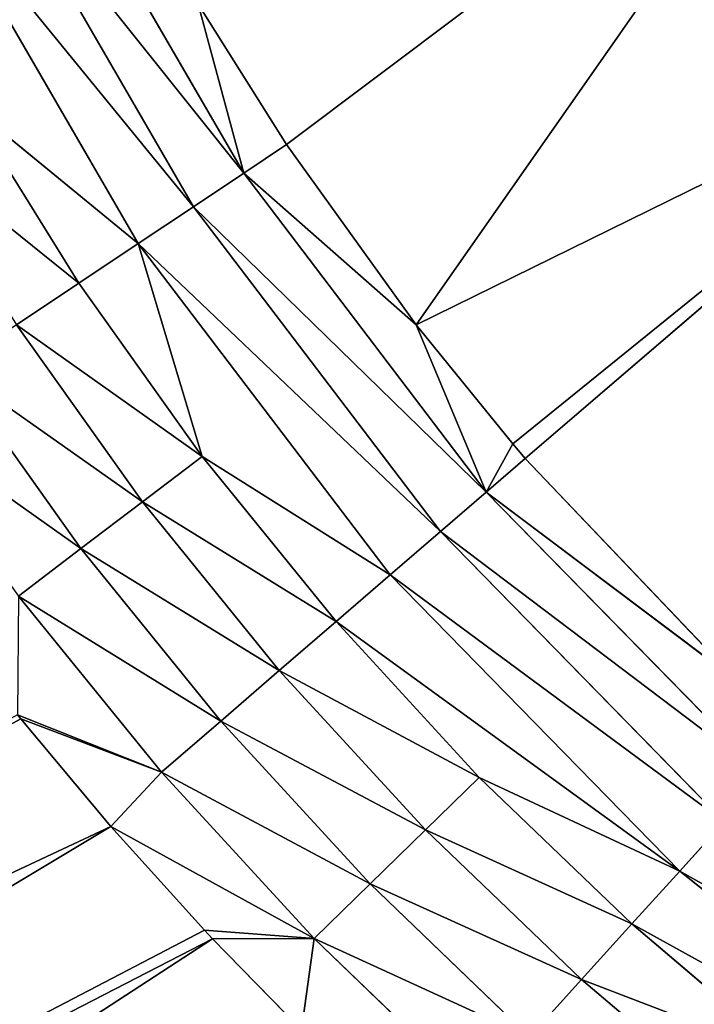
# Model space of a CAD drawing. Extents: x 0 to 500, y 0 to 390.
# Tile 560 of 656: x 230.63 to 235.15, y 182.46 to 189.07. Entities that reach past the tile are written whole.
import ezdxf

# ---------------------------------------------------------------- set-up
doc = ezdxf.new("R2010")
doc.units = 0
doc.header["$LTSCALE"] = 25.4
doc.layers.get('0').update_dxf_attribs({"linetype": 'CONTINUOUS'})

# ---------------------------------------------------------------- blocks, each defined once
blk = doc.blocks.new('ATLANTA505_-_S_STL')
at = {"color": 0}
for p, q in [((231.3894, 25.1363, 206.1957), (218.3142, 25.4082, 214.0369)), ((231.3894, 25.1363, 206.1957), (218.3142, 25.4082, 214.0369)), ((232.0708, 25.1373, 206.9477), (219.3915, 25.4106, 215.2069)), ((232.0708, 25.1373, 206.9477), (219.3915, 25.4106, 215.2069)), ((230.7625, 25.1359, 205.4458), (230.7854, 25.1359, 205.4743)), ((230.7625, 25.1359, 205.4458), (230.7854, 25.1359, 205.4743)), ((231.7284, 25.1055, 205.8323), (230.7701, 25.1049, 204.6502)), ((231.7284, 25.1055, 205.8323), (230.7701, 25.1049, 204.6502)), ((230.7701, 25.1049, 204.6502), (231.188, 25.0175, 204.3325)), ((230.7701, 25.1049, 204.6502), (231.188, 25.0175, 204.3325)), ((230.7854, 25.1359, 205.4743), (231.3894, 25.1363, 206.1957)), ((230.7854, 25.1359, 205.4743), (231.3894, 25.1363, 206.1957)), ((230.7854, 25.1359, 205.4743), (231.7284, 25.1055, 205.8323)), ((230.7854, 25.1359, 205.4743), (231.7284, 25.1055, 205.8323)), ((231.3894, 25.1363, 206.1957), (232.0175, 25.1372, 206.891)), ((231.3894, 25.1363, 206.1957), (232.0175, 25.1372, 206.891)), ((231.7284, 25.1055, 205.8323), (231.3894, 25.1363, 206.1957)), ((231.3894, 25.1363, 206.1957), (232.7527, 25.1072, 206.947)), ((231.3894, 25.1363, 206.1957), (232.7527, 25.1072, 206.947)), ((231.7284, 25.1055, 205.8323), (231.3894, 25.1363, 206.1957)), ((232.7527, 25.1072, 206.947), (231.7284, 25.1055, 205.8323)), ((232.7527, 25.1072, 206.947), (231.7284, 25.1055, 205.8323)), ((231.7284, 25.1055, 205.8323), (232.1257, 25.0181, 205.4892)), ((231.7284, 25.1055, 205.8323), (232.1257, 25.0181, 205.4892)), ((232.0175, 25.1372, 206.891), (232.0708, 25.1373, 206.9477)), ((232.0175, 25.1372, 206.891), (232.0708, 25.1373, 206.9477)), ((232.0175, 25.1372, 206.891), (232.7527, 25.1072, 206.947)), ((232.0175, 25.1372, 206.891), (232.7527, 25.1072, 206.947)), ((232.0708, 25.1373, 206.9477), (232.6669, 25.1385, 207.558)), ((232.0708, 25.1373, 206.9477), (232.6669, 25.1385, 207.558)), ((232.7527, 25.1072, 206.947), (232.0708, 25.1373, 206.9477)), ((232.7527, 25.1072, 206.947), (232.0708, 25.1373, 206.9477)), ((232.7527, 25.1072, 206.947), (232.6669, 25.1385, 207.558)), ((232.7527, 25.1072, 206.947), (232.6669, 25.1385, 207.558)), ((233.8442, 25.1099, 207.9964), (232.7527, 25.1072, 206.947)), ((233.8442, 25.1099, 207.9964), (232.7527, 25.1072, 206.947)), ((232.7527, 25.1072, 206.947), (233.1281, 25.0198, 206.58)), ((232.7527, 25.1072, 206.947), (233.1281, 25.0198, 206.58)), ((230.3242, 25.018, 203.1196), (231.188, 25.0175, 204.3325)), ((230.3242, 25.018, 203.1196), (231.188, 25.0175, 204.3325)), ((231.188, 25.0175, 204.3325), (232.1257, 25.0181, 205.4892)), ((231.188, 25.0175, 204.3325), (232.1257, 25.0181, 205.4892)), ((232.1257, 25.0181, 205.4892), (233.1281, 25.0198, 206.58)), ((232.1257, 25.0181, 205.4892), (233.1281, 25.0198, 206.58)), ((232.5182, 24.8734, 205.1504), (232.1257, 25.0181, 205.4892)), ((232.5182, 24.8734, 205.1504), (232.1257, 25.0181, 205.4892)), ((233.1281, 25.0198, 206.58), (234.1961, 25.0225, 207.6069)), ((233.1281, 25.0198, 206.58), (234.1961, 25.0225, 207.6069)), ((233.4989, 24.8751, 206.2175), (233.1281, 25.0198, 206.58)), ((233.4989, 24.8751, 206.2175), (233.1281, 25.0198, 206.58)), ((234.5438, 24.8778, 207.2221), (234.1961, 25.0225, 207.6069)), ((234.5438, 24.8778, 207.2221), (234.1961, 25.0225, 207.6069)), ((231.6009, 24.8728, 204.0186), (231.188, 25.0175, 204.3325)), ((231.6009, 24.8728, 204.0186), (231.188, 25.0175, 204.3325)), ((231.6009, 24.8728, 204.0186), (230.7557, 24.8733, 202.832)), ((230.7557, 24.8733, 202.832), (231.1742, 24.6723, 202.5531)), ((231.6009, 24.8728, 204.0186), (230.7557, 24.8733, 202.832)), ((230.7557, 24.8733, 202.832), (231.1742, 24.6723, 202.5531)), ((232.5182, 24.8734, 205.1504), (231.6009, 24.8728, 204.0186)), ((232.5182, 24.8734, 205.1504), (231.6009, 24.8728, 204.0186)), ((231.6009, 24.8728, 204.0186), (232.0012, 24.6718, 203.7143)), ((231.6009, 24.8728, 204.0186), (232.0012, 24.6718, 203.7143)), ((233.4989, 24.8751, 206.2175), (232.5182, 24.8734, 205.1504)), ((233.4989, 24.8751, 206.2175), (232.5182, 24.8734, 205.1504)), ((232.5182, 24.8734, 205.1504), (232.8989, 24.6724, 204.8218)), ((232.5182, 24.8734, 205.1504), (232.8989, 24.6724, 204.8218)), ((234.5438, 24.8778, 207.2221), (233.4989, 24.8751, 206.2175)), ((234.5438, 24.8778, 207.2221), (233.4989, 24.8751, 206.2175)), ((233.4989, 24.8751, 206.2175), (233.8586, 24.6741, 205.866)), ((233.4989, 24.8751, 206.2175), (233.8586, 24.6741, 205.866)), ((235.6466, 24.8814, 208.1583), (234.5438, 24.8778, 207.2221)), ((235.6466, 24.8814, 208.1583), (234.5438, 24.8778, 207.2221)), ((234.5438, 24.8778, 207.2221), (234.8811, 24.6768, 206.8491)), ((234.5438, 24.8778, 207.2221), (234.8811, 24.6768, 206.8491)), ((230.4226, 24.6738, 201.3453), (231.5721, 24.4182, 202.2879)), ((230.4226, 24.6738, 201.3453), (231.1742, 24.6723, 202.5531)), ((230.4226, 24.6738, 201.3453), (231.5721, 24.4182, 202.2879)), ((230.4226, 24.6738, 201.3453), (231.1742, 24.6723, 202.5531)), ((231.1742, 24.6723, 202.5531), (231.5721, 24.4182, 202.2879)), ((231.1742, 24.6723, 202.5531), (231.5721, 24.4182, 202.2879)), ((231.1742, 24.6723, 202.5531), (232.0012, 24.6718, 203.7143)), ((231.1742, 24.6723, 202.5531), (232.0012, 24.6718, 203.7143)), ((232.0012, 24.6718, 203.7143), (231.5721, 24.4182, 202.2879)), ((232.0012, 24.6718, 203.7143), (231.5721, 24.4182, 202.2879)), ((232.0012, 24.6718, 203.7143), (232.8989, 24.6724, 204.8218)), ((232.0012, 24.6718, 203.7143), (232.8989, 24.6724, 204.8218)), ((232.0012, 24.6718, 203.7143), (233.261, 24.4183, 204.5093)), ((232.0012, 24.6718, 203.7143), (233.261, 24.4183, 204.5093)), ((232.8989, 24.6724, 204.8218), (233.8586, 24.6741, 205.866)), ((232.8989, 24.6724, 204.8218), (233.8586, 24.6741, 205.866)), ((232.8989, 24.6724, 204.8218), (233.261, 24.4183, 204.5093)), ((232.8989, 24.6724, 204.8218), (233.261, 24.4183, 204.5093)), ((232.8989, 24.6724, 204.8218), (235.2019, 24.4226, 206.4945)), ((232.8989, 24.6724, 204.8218), (235.2019, 24.4226, 206.4945)), ((233.8586, 24.6741, 205.866), (234.8811, 24.6768, 206.8491)), ((233.8586, 24.6741, 205.866), (234.8811, 24.6768, 206.8491)), ((233.8586, 24.6741, 205.866), (235.2019, 24.4226, 206.4945)), ((233.8586, 24.6741, 205.866), (235.2019, 24.4226, 206.4945)), ((234.8811, 24.6768, 206.8491), (235.9602, 24.6805, 207.7652)), ((234.8811, 24.6768, 206.8491), (235.9602, 24.6805, 207.7652)), ((234.8811, 24.6768, 206.8491), (235.2019, 24.4226, 206.4945)), ((234.8811, 24.6768, 206.8491), (235.2019, 24.4226, 206.4945)), ((234.8811, 24.6768, 206.8491), (237.3689, 24.4307, 208.2213)), ((234.8811, 24.6768, 206.8491), (237.3689, 24.4307, 208.2213)), ((237.3689, 24.4307, 208.2213), (235.2019, 24.4226, 206.4945)), ((237.3689, 24.4307, 208.2213), (235.2019, 24.4226, 206.4945)), ((231.5721, 24.4182, 202.2879), (230.1751, 24.4219, 199.879)), ((231.5721, 24.4182, 202.2879), (230.1751, 24.4219, 199.879)), ((233.261, 24.4183, 204.5093), (231.5721, 24.4182, 202.2879)), ((233.261, 24.4183, 204.5093), (231.5721, 24.4182, 202.2879)), ((231.5721, 24.4182, 202.2879), (231.9427, 24.1157, 202.0408)), ((231.5721, 24.4182, 202.2879), (231.9427, 24.1157, 202.0408)), ((235.2019, 24.4226, 206.4945), (233.261, 24.4183, 204.5093)), ((235.2019, 24.4226, 206.4945), (233.261, 24.4183, 204.5093)), ((233.261, 24.4183, 204.5093), (233.5982, 24.1158, 204.2184)), ((233.261, 24.4183, 204.5093), (233.5982, 24.1158, 204.2184)), ((235.2019, 24.4226, 206.4945), (235.5008, 24.1202, 206.1643)), ((235.2019, 24.4226, 206.4945), (235.5008, 24.1202, 206.1643)), ((230.5734, 24.1194, 199.6797), (231.9427, 24.1157, 202.0408)), ((230.5734, 24.1194, 199.6797), (231.9427, 24.1157, 202.0408)), ((231.9427, 24.1157, 202.0408), (233.5982, 24.1158, 204.2184)), ((231.9427, 24.1157, 202.0408), (233.5982, 24.1158, 204.2184)), ((231.9427, 24.1157, 202.0408), (232.2803, 23.7713, 201.8157)), ((231.9427, 24.1157, 202.0408), (232.2803, 23.7713, 201.8157)), ((233.5982, 24.1158, 204.2184), (235.5008, 24.1202, 206.1643)), ((233.5982, 24.1158, 204.2184), (235.5008, 24.1202, 206.1643)), ((233.5982, 24.1158, 204.2184), (233.9054, 23.7714, 203.9533)), ((233.5982, 24.1158, 204.2184), (233.9054, 23.7714, 203.9533)), ((230.9362, 23.7751, 199.498), (232.2803, 23.7713, 201.8157)), ((230.9362, 23.7751, 199.498), (232.2803, 23.7713, 201.8157)), ((231.9747, 23.4125, 200.6822), (232.2803, 23.7713, 201.8157)), ((231.9747, 23.4125, 200.6822), (232.2803, 23.7713, 201.8157)), ((232.2803, 23.7713, 201.8157), (233.9054, 23.7714, 203.9533)), ((232.2803, 23.7713, 201.8157), (233.9054, 23.7714, 203.9533)), ((232.2803, 23.7713, 201.8157), (232.5672, 23.4113, 201.6243)), ((232.2803, 23.7713, 201.8157), (232.5672, 23.4113, 201.6243)), ((232.2803, 23.7713, 201.8157), (233.4351, 23.4108, 202.8328)), ((232.2803, 23.7713, 201.8157), (233.4351, 23.4108, 202.8328)), ((233.9054, 23.7714, 203.9533), (233.4351, 23.4108, 202.8328)), ((233.9054, 23.7714, 203.9533), (233.4351, 23.4108, 202.8328)), ((233.9054, 23.7714, 203.9533), (235.7733, 23.7758, 205.8636)), ((233.9054, 23.7714, 203.9533), (235.7733, 23.7758, 205.8636)), ((233.9054, 23.7714, 203.9533), (234.0827, 23.4113, 203.6303)), ((235.5856, 23.4145, 205.2188), (233.9054, 23.7714, 203.9533)), ((235.5856, 23.4145, 205.2188), (233.9054, 23.7714, 203.9533)), ((234.1667, 23.4114, 203.7281), (233.9054, 23.7714, 203.9533)), ((234.1667, 23.4114, 203.7281), (233.9054, 23.7714, 203.9533)), ((233.9054, 23.7714, 203.9533), (234.0827, 23.4113, 203.6303)), ((232.5672, 23.4113, 201.6243), (231.9747, 23.4125, 200.6822)), ((232.5672, 23.4113, 201.6243), (231.9747, 23.4125, 200.6822)), ((233.4351, 23.4108, 202.8328), (232.5672, 23.4113, 201.6243)), ((236.181, 18.2045, 198.9057), (232.5672, 23.4113, 201.6243)), ((233.4351, 23.4108, 202.8328), (232.5672, 23.4113, 201.6243)), ((236.181, 18.2045, 198.9057), (232.5672, 23.4113, 201.6243)), ((234.0827, 23.4113, 203.6303), (233.4351, 23.4108, 202.8328)), ((234.0827, 23.4113, 203.6303), (233.4351, 23.4108, 202.8328)), ((237.5908, 18.2045, 200.789), (233.4351, 23.4108, 202.8328)), ((237.5908, 18.2045, 200.789), (233.4351, 23.4108, 202.8328)), ((236.181, 18.2045, 198.9057), (233.4351, 23.4108, 202.8328)), ((236.181, 18.2045, 198.9057), (233.4351, 23.4108, 202.8328)), ((234.1667, 23.4114, 203.7281), (234.0827, 23.4113, 203.6303)), ((234.1667, 23.4114, 203.7281), (234.0827, 23.4113, 203.6303)), ((237.5908, 18.2045, 200.789), (234.0827, 23.4113, 203.6303)), ((237.5908, 18.2045, 200.789), (234.0827, 23.4113, 203.6303)), ((235.5856, 23.4145, 205.2188), (234.1667, 23.4114, 203.7281)), ((235.5856, 23.4145, 205.2188), (234.1667, 23.4114, 203.7281)), ((234.1667, 23.4114, 203.7281), (237.5908, 18.2045, 200.789)), ((234.1667, 23.4114, 203.7281), (237.5908, 18.2045, 200.789))]:
    blk.add_line(p, q, dxfattribs=at)
mesh = blk.add_polyface(dxfattribs=at)
corners = [(217.3015, 25.4063, 212.8019), (230.7854, 25.1359, 205.4743), (230.7625, 25.1359, 205.4458), (231.3894, 25.1363, 206.1957), (218.3142, 25.4082, 214.0369)]
mesh.append_faces([[corners[k] for k in face] for face in [(0, 1, 2), (3, 0, 4)]], dxfattribs={"vtx0": -1, "color": 0})
mesh.append_faces([[corners[k] for k in face] for face in [(1, 0, 3)]], dxfattribs={"vtx0": -1, "vtx1": -1, "color": 0})
mesh = blk.add_polyface(dxfattribs=at)
corners = [(218.3142, 25.4082, 214.0369), (232.0175, 25.1372, 206.891), (231.3894, 25.1363, 206.1957), (232.0708, 25.1373, 206.9477), (219.3915, 25.4106, 215.2069)]
mesh.append_faces([[corners[k] for k in face] for face in [(0, 1, 2), (3, 0, 4)]], dxfattribs={"vtx0": -1, "color": 0})
mesh.append_faces([[corners[k] for k in face] for face in [(1, 0, 3)]], dxfattribs={"vtx0": -1, "vtx1": -1, "color": 0})
mesh = blk.add_polyface(dxfattribs=at)
corners = [(219.3915, 25.4106, 215.2069), (232.6669, 25.1385, 207.558), (232.0708, 25.1373, 206.9477), (220.5328, 25.4135, 216.3138)]
mesh.append_faces([[corners[k] for k in face] for face in [(0, 1, 2), (1, 0, 3)]], dxfattribs={"vtx0": -1, "color": 0})
mesh = blk.add_polyface(dxfattribs=at)
corners = [(229.8873, 25.1054, 203.4106), (231.188, 25.0175, 204.3325), (230.3242, 25.018, 203.1196), (230.7701, 25.1049, 204.6502)]
mesh.append_faces([[corners[k] for k in face] for face in [(0, 1, 2), (1, 0, 3)]], dxfattribs={"vtx0": -1, "color": 0})
mesh = blk.add_polyface(dxfattribs=at)
corners = [(230.7625, 25.1359, 205.4458), (231.7284, 25.1055, 205.8323), (230.7701, 25.1049, 204.6502), (230.7854, 25.1359, 205.4743)]
mesh.append_faces([[corners[k] for k in face] for face in [(0, 1, 2), (1, 0, 3)]], dxfattribs={"vtx0": -1, "color": 0})
mesh = blk.add_polyface(dxfattribs=at)
corners = [(230.7701, 25.1049, 204.6502), (232.1257, 25.0181, 205.4892), (231.188, 25.0175, 204.3325), (231.7284, 25.1055, 205.8323)]
mesh.append_faces([[corners[k] for k in face] for face in [(0, 1, 2), (1, 0, 3)]], dxfattribs={"vtx0": -1, "color": 0})
mesh = blk.add_polyface(dxfattribs=at)
corners = [(231.3894, 25.1363, 206.1957), (231.7284, 25.1055, 205.8323), (230.7854, 25.1359, 205.4743)]
mesh.append_faces([[corners[k] for k in face] for face in [(0, 1, 2)]], dxfattribs={"color": 0})
mesh = blk.add_polyface(dxfattribs=at)
corners = [(232.7527, 25.1072, 206.947), (231.3894, 25.1363, 206.1957), (232.0175, 25.1372, 206.891)]
mesh.append_faces([[corners[k] for k in face] for face in [(0, 1, 2)]], dxfattribs={"color": 0})
mesh = blk.add_polyface(dxfattribs=at)
corners = [(232.7527, 25.1072, 206.947), (231.7284, 25.1055, 205.8323), (231.3894, 25.1363, 206.1957)]
mesh.append_faces([[corners[k] for k in face] for face in [(0, 1, 2)]], dxfattribs={"color": 0})
mesh = blk.add_polyface(dxfattribs=at)
corners = [(231.7284, 25.1055, 205.8323), (233.1281, 25.0198, 206.58), (232.1257, 25.0181, 205.4892), (232.7527, 25.1072, 206.947)]
mesh.append_faces([[corners[k] for k in face] for face in [(0, 1, 2), (1, 0, 3)]], dxfattribs={"vtx0": -1, "color": 0})
mesh = blk.add_polyface(dxfattribs=at)
corners = [(232.0708, 25.1373, 206.9477), (232.7527, 25.1072, 206.947), (232.0175, 25.1372, 206.891)]
mesh.append_faces([[corners[k] for k in face] for face in [(0, 1, 2)]], dxfattribs={"color": 0})
mesh = blk.add_polyface(dxfattribs=at)
corners = [(232.6669, 25.1385, 207.558), (232.7527, 25.1072, 206.947), (232.0708, 25.1373, 206.9477)]
mesh.append_faces([[corners[k] for k in face] for face in [(0, 1, 2)]], dxfattribs={"color": 0})
mesh = blk.add_polyface(dxfattribs=at)
corners = [(233.8442, 25.1099, 207.9964), (232.7527, 25.1072, 206.947), (232.6669, 25.1385, 207.558)]
mesh.append_faces([[corners[k] for k in face] for face in [(0, 1, 2)]], dxfattribs={"color": 0})
mesh = blk.add_polyface(dxfattribs=at)
corners = [(232.7527, 25.1072, 206.947), (234.1961, 25.0225, 207.6069), (233.1281, 25.0198, 206.58), (233.8442, 25.1099, 207.9964)]
mesh.append_faces([[corners[k] for k in face] for face in [(0, 1, 2), (1, 0, 3)]], dxfattribs={"vtx0": -1, "color": 0})
mesh = blk.add_polyface(dxfattribs=at)
corners = [(230.3242, 25.018, 203.1196), (231.6009, 24.8728, 204.0186), (230.7557, 24.8733, 202.832), (231.188, 25.0175, 204.3325)]
mesh.append_faces([[corners[k] for k in face] for face in [(0, 1, 2), (1, 0, 3)]], dxfattribs={"vtx0": -1, "color": 0})
mesh = blk.add_polyface(dxfattribs=at)
corners = [(231.188, 25.0175, 204.3325), (232.5182, 24.8734, 205.1504), (231.6009, 24.8728, 204.0186), (232.1257, 25.0181, 205.4892)]
mesh.append_faces([[corners[k] for k in face] for face in [(0, 1, 2), (1, 0, 3)]], dxfattribs={"vtx0": -1, "color": 0})
mesh = blk.add_polyface(dxfattribs=at)
corners = [(232.1257, 25.0181, 205.4892), (233.4989, 24.8751, 206.2175), (232.5182, 24.8734, 205.1504), (233.1281, 25.0198, 206.58)]
mesh.append_faces([[corners[k] for k in face] for face in [(0, 1, 2), (1, 0, 3)]], dxfattribs={"vtx0": -1, "color": 0})
mesh = blk.add_polyface(dxfattribs=at)
corners = [(233.1281, 25.0198, 206.58), (234.5438, 24.8778, 207.2221), (233.4989, 24.8751, 206.2175), (234.1961, 25.0225, 207.6069)]
mesh.append_faces([[corners[k] for k in face] for face in [(0, 1, 2), (1, 0, 3)]], dxfattribs={"vtx0": -1, "color": 0})
mesh = blk.add_polyface(dxfattribs=at)
corners = [(234.1961, 25.0225, 207.6069), (235.6466, 24.8814, 208.1583), (234.5438, 24.8778, 207.2221), (235.3233, 25.0261, 208.5638)]
mesh.append_faces([[corners[k] for k in face] for face in [(0, 1, 2), (1, 0, 3)]], dxfattribs={"vtx0": -1, "color": 0})
mesh = blk.add_polyface(dxfattribs=at)
corners = [(229.9876, 24.8748, 201.5977), (231.1742, 24.6723, 202.5531), (230.4226, 24.6738, 201.3453), (230.7557, 24.8733, 202.832)]
mesh.append_faces([[corners[k] for k in face] for face in [(0, 1, 2), (1, 0, 3)]], dxfattribs={"vtx0": -1, "color": 0})
mesh = blk.add_polyface(dxfattribs=at)
corners = [(230.7557, 24.8733, 202.832), (232.0012, 24.6718, 203.7143), (231.1742, 24.6723, 202.5531), (231.6009, 24.8728, 204.0186)]
mesh.append_faces([[corners[k] for k in face] for face in [(0, 1, 2), (1, 0, 3)]], dxfattribs={"vtx0": -1, "color": 0})
mesh = blk.add_polyface(dxfattribs=at)
corners = [(231.6009, 24.8728, 204.0186), (232.8989, 24.6724, 204.8218), (232.0012, 24.6718, 203.7143), (232.5182, 24.8734, 205.1504)]
mesh.append_faces([[corners[k] for k in face] for face in [(0, 1, 2), (1, 0, 3)]], dxfattribs={"vtx0": -1, "color": 0})
mesh = blk.add_polyface(dxfattribs=at)
corners = [(232.5182, 24.8734, 205.1504), (233.8586, 24.6741, 205.866), (232.8989, 24.6724, 204.8218), (233.4989, 24.8751, 206.2175)]
mesh.append_faces([[corners[k] for k in face] for face in [(0, 1, 2), (1, 0, 3)]], dxfattribs={"vtx0": -1, "color": 0})
mesh = blk.add_polyface(dxfattribs=at)
corners = [(233.4989, 24.8751, 206.2175), (234.8811, 24.6768, 206.8491), (233.8586, 24.6741, 205.866), (234.5438, 24.8778, 207.2221)]
mesh.append_faces([[corners[k] for k in face] for face in [(0, 1, 2), (1, 0, 3)]], dxfattribs={"vtx0": -1, "color": 0})
mesh = blk.add_polyface(dxfattribs=at)
corners = [(234.5438, 24.8778, 207.2221), (235.9602, 24.6805, 207.7652), (234.8811, 24.6768, 206.8491), (235.6466, 24.8814, 208.1583)]
mesh.append_faces([[corners[k] for k in face] for face in [(0, 1, 2), (1, 0, 3)]], dxfattribs={"vtx0": -1, "color": 0})
mesh = blk.add_polyface(dxfattribs=at)
corners = [(231.5721, 24.4182, 202.2879), (230.1751, 24.4219, 199.879), (230.4226, 24.6738, 201.3453)]
mesh.append_faces([[corners[k] for k in face] for face in [(0, 1, 2)]], dxfattribs={"color": 0})
mesh = blk.add_polyface(dxfattribs=at)
corners = [(231.1742, 24.6723, 202.5531), (231.5721, 24.4182, 202.2879), (230.4226, 24.6738, 201.3453)]
mesh.append_faces([[corners[k] for k in face] for face in [(0, 1, 2)]], dxfattribs={"color": 0})
mesh = blk.add_polyface(dxfattribs=at)
corners = [(232.0012, 24.6718, 203.7143), (231.5721, 24.4182, 202.2879), (231.1742, 24.6723, 202.5531)]
mesh.append_faces([[corners[k] for k in face] for face in [(0, 1, 2)]], dxfattribs={"color": 0})
mesh = blk.add_polyface(dxfattribs=at)
corners = [(233.261, 24.4183, 204.5093), (231.5721, 24.4182, 202.2879), (232.0012, 24.6718, 203.7143)]
mesh.append_faces([[corners[k] for k in face] for face in [(0, 1, 2)]], dxfattribs={"color": 0})
mesh = blk.add_polyface(dxfattribs=at)
corners = [(232.8989, 24.6724, 204.8218), (233.261, 24.4183, 204.5093), (232.0012, 24.6718, 203.7143)]
mesh.append_faces([[corners[k] for k in face] for face in [(0, 1, 2)]], dxfattribs={"color": 0})
mesh = blk.add_polyface(dxfattribs=at)
corners = [(235.2019, 24.4226, 206.4945), (232.8989, 24.6724, 204.8218), (233.8586, 24.6741, 205.866)]
mesh.append_faces([[corners[k] for k in face] for face in [(0, 1, 2)]], dxfattribs={"color": 0})
mesh = blk.add_polyface(dxfattribs=at)
corners = [(235.2019, 24.4226, 206.4945), (233.261, 24.4183, 204.5093), (232.8989, 24.6724, 204.8218)]
mesh.append_faces([[corners[k] for k in face] for face in [(0, 1, 2)]], dxfattribs={"color": 0})
mesh = blk.add_polyface(dxfattribs=at)
corners = [(234.8811, 24.6768, 206.8491), (235.2019, 24.4226, 206.4945), (233.8586, 24.6741, 205.866)]
mesh.append_faces([[corners[k] for k in face] for face in [(0, 1, 2)]], dxfattribs={"color": 0})
mesh = blk.add_polyface(dxfattribs=at)
corners = [(237.3689, 24.4307, 208.2213), (234.8811, 24.6768, 206.8491), (235.9602, 24.6805, 207.7652)]
mesh.append_faces([[corners[k] for k in face] for face in [(0, 1, 2)]], dxfattribs={"color": 0})
mesh = blk.add_polyface(dxfattribs=at)
corners = [(237.3689, 24.4307, 208.2213), (235.2019, 24.4226, 206.4945), (234.8811, 24.6768, 206.8491)]
mesh.append_faces([[corners[k] for k in face] for face in [(0, 1, 2)]], dxfattribs={"color": 0})
mesh = blk.add_polyface(dxfattribs=at)
corners = [(235.2019, 24.4226, 206.4945), (237.625, 24.1283, 207.8568), (235.5008, 24.1202, 206.1643), (237.3689, 24.4307, 208.2213)]
mesh.append_faces([[corners[k] for k in face] for face in [(0, 1, 2), (1, 0, 3)]], dxfattribs={"vtx0": -1, "color": 0})
mesh = blk.add_polyface(dxfattribs=at)
corners = [(230.1751, 24.4219, 199.879), (231.9427, 24.1157, 202.0408), (230.5734, 24.1194, 199.6797), (231.5721, 24.4182, 202.2879)]
mesh.append_faces([[corners[k] for k in face] for face in [(0, 1, 2), (1, 0, 3)]], dxfattribs={"vtx0": -1, "color": 0})
mesh = blk.add_polyface(dxfattribs=at)
corners = [(231.5721, 24.4182, 202.2879), (233.5982, 24.1158, 204.2184), (231.9427, 24.1157, 202.0408), (233.261, 24.4183, 204.5093)]
mesh.append_faces([[corners[k] for k in face] for face in [(0, 1, 2), (1, 0, 3)]], dxfattribs={"vtx0": -1, "color": 0})
mesh = blk.add_polyface(dxfattribs=at)
corners = [(233.261, 24.4183, 204.5093), (235.5008, 24.1202, 206.1643), (233.5982, 24.1158, 204.2184), (235.2019, 24.4226, 206.4945)]
mesh.append_faces([[corners[k] for k in face] for face in [(0, 1, 2), (1, 0, 3)]], dxfattribs={"vtx0": -1, "color": 0})
mesh = blk.add_polyface(dxfattribs=at)
corners = [(230.5734, 24.1194, 199.6797), (232.2803, 23.7713, 201.8157), (230.9362, 23.7751, 199.498), (231.9427, 24.1157, 202.0408)]
mesh.append_faces([[corners[k] for k in face] for face in [(0, 1, 2), (1, 0, 3)]], dxfattribs={"vtx0": -1, "color": 0})
mesh = blk.add_polyface(dxfattribs=at)
corners = [(231.9427, 24.1157, 202.0408), (233.9054, 23.7714, 203.9533), (232.2803, 23.7713, 201.8157), (233.5982, 24.1158, 204.2184)]
mesh.append_faces([[corners[k] for k in face] for face in [(0, 1, 2), (1, 0, 3)]], dxfattribs={"vtx0": -1, "color": 0})
mesh = blk.add_polyface(dxfattribs=at)
corners = [(233.5982, 24.1158, 204.2184), (235.7733, 23.7758, 205.8636), (233.9054, 23.7714, 203.9533), (235.5008, 24.1202, 206.1643)]
mesh.append_faces([[corners[k] for k in face] for face in [(0, 1, 2), (1, 0, 3)]], dxfattribs={"vtx0": -1, "color": 0})
mesh = blk.add_polyface(dxfattribs=at)
corners = [(230.9362, 23.7751, 199.498), (232.2803, 23.7713, 201.8157), (231.9747, 23.4125, 200.6822)]
mesh.append_faces([[corners[k] for k in face] for face in [(0, 1, 2)]], dxfattribs={"color": 0})
mesh = blk.add_polyface(dxfattribs=at)
corners = [(232.2803, 23.7713, 201.8157), (232.5672, 23.4113, 201.6243), (231.9747, 23.4125, 200.6822)]
mesh.append_faces([[corners[k] for k in face] for face in [(0, 1, 2)]], dxfattribs={"color": 0})
mesh = blk.add_polyface(dxfattribs=at)
corners = [(233.9054, 23.7714, 203.9533), (233.4351, 23.4108, 202.8328), (232.2803, 23.7713, 201.8157)]
mesh.append_faces([[corners[k] for k in face] for face in [(0, 1, 2)]], dxfattribs={"color": 0})
mesh = blk.add_polyface(dxfattribs=at)
corners = [(233.4351, 23.4108, 202.8328), (232.5672, 23.4113, 201.6243), (232.2803, 23.7713, 201.8157)]
mesh.append_faces([[corners[k] for k in face] for face in [(0, 1, 2)]], dxfattribs={"color": 0})
mesh = blk.add_polyface(dxfattribs=at)
corners = [(233.9054, 23.7714, 203.9533), (234.0827, 23.4113, 203.6303), (233.4351, 23.4108, 202.8328)]
mesh.append_faces([[corners[k] for k in face] for face in [(0, 1, 2)]], dxfattribs={"color": 0})
mesh = blk.add_polyface(dxfattribs=at)
corners = [(235.7733, 23.7758, 205.8636), (235.5856, 23.4145, 205.2188), (233.9054, 23.7714, 203.9533)]
mesh.append_faces([[corners[k] for k in face] for face in [(0, 1, 2)]], dxfattribs={"color": 0})
mesh = blk.add_polyface(dxfattribs=at)
corners = [(235.5856, 23.4145, 205.2188), (234.1667, 23.4114, 203.7281), (233.9054, 23.7714, 203.9533)]
mesh.append_faces([[corners[k] for k in face] for face in [(0, 1, 2)]], dxfattribs={"color": 0})
mesh = blk.add_polyface(dxfattribs=at)
corners = [(233.9054, 23.7714, 203.9533), (234.1667, 23.4114, 203.7281), (234.0827, 23.4113, 203.6303)]
mesh.append_faces([[corners[k] for k in face] for face in [(0, 1, 2)]], dxfattribs={"color": 0})
mesh = blk.add_polyface(dxfattribs=at)
corners = [(232.5672, 23.4113, 201.6243), (236.181, 18.2045, 198.9057), (231.9747, 23.4125, 200.6822)]
mesh.append_faces([[corners[k] for k in face] for face in [(0, 1, 2)]], dxfattribs={"color": 0})
mesh = blk.add_polyface(dxfattribs=at)
corners = [(233.4351, 23.4108, 202.8328), (236.181, 18.2045, 198.9057), (232.5672, 23.4113, 201.6243)]
mesh.append_faces([[corners[k] for k in face] for face in [(0, 1, 2)]], dxfattribs={"color": 0})
mesh = blk.add_polyface(dxfattribs=at)
corners = [(234.0827, 23.4113, 203.6303), (237.5908, 18.2045, 200.789), (233.4351, 23.4108, 202.8328)]
mesh.append_faces([[corners[k] for k in face] for face in [(0, 1, 2)]], dxfattribs={"color": 0})
mesh = blk.add_polyface(dxfattribs=at)
corners = [(233.4351, 23.4108, 202.8328), (237.5908, 18.2045, 200.789), (236.181, 18.2045, 198.9057)]
mesh.append_faces([[corners[k] for k in face] for face in [(0, 1, 2)]], dxfattribs={"color": 0})
mesh = blk.add_polyface(dxfattribs=at)
corners = [(234.1667, 23.4114, 203.7281), (237.5908, 18.2045, 200.789), (234.0827, 23.4113, 203.6303)]
mesh.append_faces([[corners[k] for k in face] for face in [(0, 1, 2)]], dxfattribs={"color": 0})
mesh = blk.add_polyface(dxfattribs=at)
corners = [(235.5856, 23.4145, 205.2188), (237.5908, 18.2045, 200.789), (234.1667, 23.4114, 203.7281)]
mesh.append_faces([[corners[k] for k in face] for face in [(0, 1, 2)]], dxfattribs={"color": 0})

msp = doc.modelspace()

# ---------------------------------------------------------------- block references
at = {"color": 254, "extrusion": (0, -1, 1.11022e-16)}
msp.add_blockref('ATLANTA505_-_S_STL', (-0.1495, -0.01, -389.8516), dxfattribs=at)

doc.saveas('drawing.dxf')
